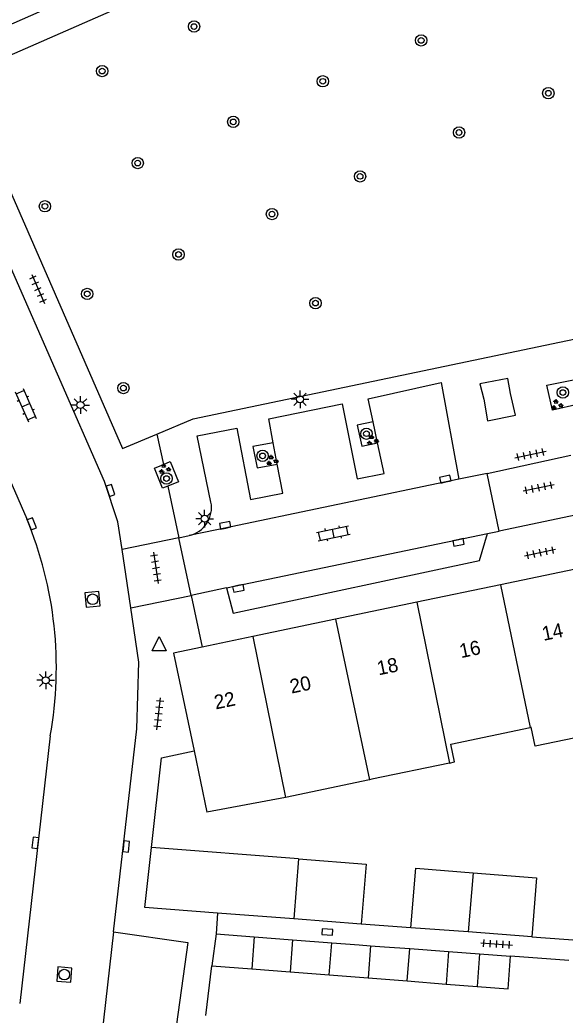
# Model space of a CAD drawing. Extents: x 132994 to 136000, y 393499 to 395512.
# Drawn here: x 134759.1 to 134797.5, y 394612 to 394682.2 of the extents above; entities that cross this region are included whole.
import ezdxf

# ---------------------------------------------------------------- set-up
doc = ezdxf.new("R2010")
doc.units = 0
for name, color, linetype in [('gg-afsc-erfafscheiding', 7, 'Continuous'), ('gg-afsc-muur', 7, 'Continuous'), ('gg-anno-huisnummerreeks BGT', 7, 'Continuous'), ('gg-bbg-bijgebouw', 7, 'Continuous'), ('gg-bbg-gedigitaliseerde bebouwing', 7, 'Continuous'), ('gg-bbg-gedigitaliseerde bijgebouw', 7, 'Continuous'), ('gg-bbg-hoofdgebouw', 7, 'Continuous'), ('gg-bbg-lage trafo', 7, 'Continuous'), ('gg-bbg-tussenscheiding', 7, 'Continuous'), ('gg-knt-verharding', 7, 'Continuous'), ('gg-knt-verharding nz', 7, 'Continuous'), ('gt-grn-weggrens', 7, 'Continuous'), ('gt-symb-boom', 7, 'Continuous'), ('gt-symb-groenvak', 7, 'Continuous'), ('gt-symb-klinker verharding', 7, 'Continuous'), ('gt-symb-kolk', 7, 'Continuous'), ('gt-symb-lichtmast', 7, 'Continuous'), ('gt-symb-rioolschacht', 7, 'Continuous'), ('gt-symb-tegel verharding', 7, 'Continuous'), ('gt-symb-waterafsluiter', 7, 'Continuous')]:
    doc.layers.add(name, color=color, linetype=linetype)

# ---------------------------------------------------------------- blocks, each defined once
blk = doc.blocks.new('gt0-BOOM')
at = {"layer": 'gt-symb-boom'}
for radius in [0.4, 0.2]:
    blk.add_circle((0, 0), radius, dxfattribs=at)
blk = doc.blocks.new('gt0-GRVAK')
at = {"layer": 'gt-symb-groenvak'}
for p, q in [((-0.11, 0.189), (-0.228, 0.24)), ((-0.182, 0.153), (0.088, 0.153)), ((-0.091, 0.211), (-0.156, 0.322)), ((-0.047, 0.214), (-0.047, 0.393)), ((-0.004, 0.211), (0.061, 0.322)), ((0.015, 0.189), (0.133, 0.24)), ((0.262, -0.052), (0.197, 0.059)), ((0.305, -0.049), (0.305, 0.13)), ((0.349, -0.052), (0.414, 0.059)), ((-0.245, -0.228), (-0.363, -0.177)), ((-0.318, -0.264), (-0.047, -0.264)), ((-0.226, -0.206), (-0.291, -0.095)), ((-0.183, -0.203), (-0.183, -0.024)), ((-0.139, -0.206), (-0.074, -0.095)), ((-0.12, -0.228), (-0.002, -0.177)), ((0.243, -0.074), (0.125, -0.023)), ((0.17, -0.11), (0.441, -0.11)), ((0.368, -0.074), (0.486, -0.023))]:
    blk.add_line(p, q, dxfattribs=at)
blk = doc.blocks.new('gt0-LMAST')
at = {"layer": 'gt-symb-lichtmast'}
for p, q in [((-0.182, 0.173), (-0.447, 0.438)), ((-0.005, 0.246), (-0.005, 0.621)), ((0.172, 0.173), (0.437, 0.438)), ((-0.255, -0.004), (-0.63, -0.004)), ((-0.182, -0.181), (-0.447, -0.446)), ((-0.005, -0.254), (-0.005, -0.629)), ((0.437, -0.446), (0.172, -0.181)), ((0.245, -0.004), (0.62, -0.004))]:
    blk.add_line(p, q, dxfattribs=at)
blk.add_circle((-0.005, -0.004), 0.25, dxfattribs=at)
blk = doc.blocks.new('gt0-TEG1')
at = {"layer": 'gt-symb-tegel verharding'}
for p, q in [((-1.125, 0), (1.125, 0)), ((-0.9, -0.25), (-0.9, 0.25)), ((-0.45, -0.25), (-0.45, 0.25)), ((0, -0.25), (0, 0.25)), ((0.45, -0.25), (0.45, 0.25)), ((0.9, -0.25), (0.9, 0.25))]:
    blk.add_line(p, q, dxfattribs=at)
blk = doc.blocks.new('gt0-KOLK')
at = {"layer": 'gt-symb-kolk'}
blk.add_lwpolyline([(0, 0), (0.375, 0), (0.375, 0.4), (-0.375, 0.4), (-0.375, 0), (0, 0)], dxfattribs=at)
blk = doc.blocks.new('gt0-KL1')
at = {"layer": 'gt-symb-klinker verharding'}
for p, q in [((-1.15, 0.3), (1.15, 0.3)), ((-1, -0.3), (-1, 0.3)), ((-0.5, 0.3), (-0.5, 0.45)), ((0, -0.3), (0, 0.3)), ((0.5, 0.3), (0.5, 0.45)), ((1, -0.3), (1, 0.3)), ((-1.15, -0.3), (1.15, -0.3)), ((-0.5, -0.45), (-0.5, -0.3)), ((0.5, -0.45), (0.5, -0.3))]:
    blk.add_line(p, q, dxfattribs=at)
blk = doc.blocks.new('gt0-WAFSL')
at = {"layer": 'gt-symb-waterafsluiter'}
for p, q in [((-0.5, -0.333), (0, 0.667)), ((0, 0.667), (0.5, -0.333)), ((0.5, -0.333), (-0.5, -0.333))]:
    blk.add_line(p, q, dxfattribs=at)
blk = doc.blocks.new('gt0-RS')
at = {"layer": 'gt-symb-rioolschacht'}
blk.add_lwpolyline([(-0.5, -0.5), (0.5, -0.5), (0.5, 0.5), (-0.5, 0.5)], close=True, dxfattribs=at)
blk.add_circle((0, 0), 0.375, dxfattribs=at)

msp = doc.modelspace()

# ---------------------------------------------------------------- linework, layer by layer
at = {"layer": 'gg-afsc-erfafscheiding'}
msp.add_line((134797.802, 394615.864), (134793.713, 394616.168), dxfattribs=at)
msp.add_lwpolyline([(134795.21, 394617.543), (134804.222, 394616.875), (134815.89, 394619.28)], dxfattribs=at)
at = {"layer": 'gg-afsc-muur'}
msp.add_line((134786.688, 394618.184), (134783.192, 394618.443), dxfattribs=at)
msp.add_lwpolyline([(134768.4, 394623.836), (134769.116, 394630.15), (134771.406, 394630.64)], dxfattribs=at)
at = {"layer": 'gg-bbg-bijgebouw'}
for p, q in [((134778.427, 394618.807), (134773.071, 394619.216)), ((134783.192, 394618.443), (134778.427, 394618.807)), ((134772.96, 394617.76), (134772.67, 394615.5)), ((134772.96, 394617.76), (134775.652, 394617.549)), ((134775.652, 394617.549), (134778.344, 394617.337)), ((134790.726, 394617.88), (134786.688, 394618.184)), ((134795.21, 394617.543), (134790.726, 394617.88)), ((134778.344, 394617.337), (134781.104, 394617.12)), ((134781.104, 394617.12), (134783.034, 394616.969)), ((134783.034, 394616.969), (134783.841, 394616.911)), ((134783.841, 394616.911), (134784.835, 394616.839)), ((134784.835, 394616.839), (134786.602, 394616.706)), ((134786.602, 394616.706), (134789.34, 394616.499)), ((134789.34, 394616.499), (134791.527, 394616.334)), ((134791.527, 394616.334), (134793.713, 394616.168))]:
    msp.add_line(p, q, dxfattribs=at)
msp.add_lwpolyline([(134773.071, 394619.216), (134767.929, 394619.609), (134768.4, 394623.836)], dxfattribs=at)
at = {"layer": 'gg-bbg-gedigitaliseerde bebouwing'}
for p, q in [((134789.413, 394629.792), (134783.932, 394628.645)), ((134783.766, 394628.61), (134777.845, 394627.372)), ((134783.932, 394628.645), (134783.766, 394628.61)), ((134777.845, 394627.372), (134772.303, 394626.333))]:
    msp.add_line(p, q, dxfattribs=at)
for points in [[(134800.844, 394633.433), (134801.112, 394632.154), (134795.445, 394630.968), (134795.165, 394632.309), (134795.095, 394632.294)], [(134789.413, 394629.792), (134789.767, 394629.866), (134789.504, 394631.125), (134795.095, 394632.294)]]:
    msp.add_lwpolyline(points, dxfattribs=at)
at = {"layer": 'gg-bbg-gedigitaliseerde bijgebouw'}
for p, q in [((134778.767, 394623.038), (134768.4, 394623.836)), ((134772.67, 394615.5), (134775.475, 394615.281)), ((134775.475, 394615.281), (134778.178, 394615.07)), ((134778.178, 394615.07), (134780.927, 394614.856)), ((134780.927, 394614.856), (134783.675, 394614.641)), ((134783.675, 394614.641), (134786.424, 394614.426)), ((134786.424, 394614.426), (134789.172, 394614.211)), ((134789.172, 394614.211), (134791.347, 394614.041))]:
    msp.add_line(p, q, dxfattribs=at)
for points in [[(134778.767, 394623.038), (134783.532, 394622.653), (134783.192, 394618.443)], [(134786.688, 394618.184), (134787.026, 394622.372), (134791.061, 394622.047)], [(134791.061, 394622.047), (134795.543, 394621.687), (134795.21, 394617.543)], [(134791.347, 394614.041), (134793.534, 394613.87), (134793.713, 394616.168)]]:
    msp.add_lwpolyline(points, dxfattribs=at)
at = {"layer": 'gg-bbg-hoofdgebouw'}
for p, q in [((134798.724, 394643.558), (134792.99, 394642.358)), ((134792.99, 394642.358), (134787.093, 394641.123)), ((134787.093, 394641.123), (134781.381, 394639.928)), ((134781.381, 394639.928), (134775.553, 394638.708)), ((134775.553, 394638.708), (134771.973, 394637.959)), ((134771.973, 394637.959), (134769.97, 394637.54)), ((134769.97, 394637.54), (134771.406, 394630.64)), ((134771.406, 394630.64), (134772.303, 394626.333))]:
    msp.add_line(p, q, dxfattribs=at)
at = {"layer": 'gg-bbg-lage trafo'}
msp.add_lwpolyline([(134791.551, 394656.51), (134791.814, 394655.427), (134792.09, 394653.906), (134794.06, 394654.317), (134793.699, 394655.842), (134793.519, 394656.907), (134791.551, 394656.51)], dxfattribs=at)
at = {"layer": 'gg-bbg-tussenscheiding'}
for p, q in [((134792.99, 394642.358), (134795.095, 394632.294)), ((134787.093, 394641.123), (134789.413, 394629.792)), ((134781.381, 394639.928), (134783.766, 394628.61)), ((134775.553, 394638.708), (134777.845, 394627.372)), ((134778.767, 394623.038), (134778.427, 394618.807)), ((134791.061, 394622.047), (134790.726, 394617.88)), ((134775.652, 394617.549), (134775.475, 394615.281)), ((134778.344, 394617.337), (134778.178, 394615.07)), ((134780.927, 394614.856), (134781.104, 394617.12)), ((134783.841, 394616.911), (134783.675, 394614.641)), ((134786.424, 394614.426), (134786.602, 394616.706)), ((134789.34, 394616.499), (134789.172, 394614.211)), ((134791.527, 394616.334), (134791.347, 394614.041))]:
    msp.add_line(p, q, dxfattribs=at)
at = {"layer": 'gg-knt-verharding'}
for p, q in [((134754.543, 394680.125), (134761.08, 394682.999)), ((134752.926, 394662.342), (134759.621, 394646.997)), ((134784.336, 394652.358), (134784.025, 394653.844)), ((134777.275, 394650.862), (134776.987, 394652.371)), ((134792.06, 394650.21), (134790.068, 394649.794)), ((134792.9, 394646.14), (134792.06, 394650.21)), ((134770.34, 394645.67), (134771.055, 394645.819)), ((134771.2, 394641.61), (134770.34, 394645.67)), ((134792.073, 394645.968), (134792.9, 394646.14)), ((134766.948, 394640.721), (134766.334, 394644.833)), ((134773.701, 394642.133), (134771.2, 394641.61)), ((134761.28, 394631.7), (134759.135, 394612.833)), ((134772.23, 394612), (134772.67, 394615.5))]:
    msp.add_line(p, q, dxfattribs=at)
for points in [[(134820.71, 394702.14), (134818.9, 394706.18), (134754.94, 394678.14)], [(134754.94, 394678.14), (134766.37, 394651.97), (134768.791, 394652.981)], [(134766.334, 394644.833), (134766.04, 394646.8), (134765.1, 394649.63), (134758.469, 394664.762)], [(134768.791, 394652.981), (134771.35, 394654.05), (134805.8, 394661.26), (134806.934, 394655.825), (134807.463, 394655.935)], [(134784.025, 394653.844), (134783.686, 394655.465), (134788.812, 394656.615), (134790.068, 394649.794)], [(134798.131, 394656.808), (134798.509, 394655.078), (134796.65, 394654.669), (134796.261, 394656.437), (134798.131, 394656.808)], [(134776.987, 394652.371), (134776.665, 394654.061), (134781.843, 394655.112), (134782.897, 394649.833), (134784.79, 394650.188), (134784.336, 394652.358)], [(134772.6, 394648.185), (134771.63, 394652.862), (134774.43, 394653.396), (134775.376, 394648.364), (134777.668, 394648.801), (134777.275, 394650.862)], [(134784.025, 394653.844), (134782.908, 394653.61), (134783.22, 394652.124), (134784.336, 394652.358)], [(134776.987, 394652.371), (134775.547, 394652.096), (134775.843, 394650.589), (134777.275, 394650.862)], [(134769.568, 394649.316), (134769.194, 394649.163), (134768.612, 394650.572), (134769.245, 394650.836)], [(134769.245, 394650.836), (134769.721, 394651.035), (134770.311, 394649.619), (134769.568, 394649.316)], [(134773.701, 394642.133), (134774.153, 394640.364), (134791.526, 394644.07), (134792.073, 394645.968)], [(134765.743, 394617.889), (134767.37, 394632.21), (134767.52, 394636.89), (134766.948, 394640.721)], [(134765.743, 394617.889), (134770.965, 394617.131), (134769.928, 394609.688), (134764.878, 394610.268)]]:
    msp.add_lwpolyline(points, dxfattribs=at)
for centre, radius, start, end in [((134770.616, 394647.793), 2.022, 282.53913, 11.17172), ((134734.398, 394636.523), 27.311, 349.82841, 22.55096)]:
    msp.add_arc(centre, radius, start, end, dxfattribs=at)
at = {"layer": 'gg-knt-verharding nz'}
for p, q in [((134790.068, 394649.794), (134773.006, 394646.227)), ((134773.006, 394646.227), (134771.055, 394645.819)), ((134773.701, 394642.133), (134792.073, 394645.968)), ((134765.743, 394617.889), (134764.878, 394610.268))]:
    msp.add_line(p, q, dxfattribs=at)
at = {"layer": 'gt-grn-weggrens'}
for p, q in [((134768.791, 394652.981), (134769.245, 394650.836)), ((134792.06, 394650.21), (134797.95, 394651.48)), ((134769.568, 394649.316), (134770.34, 394645.67)), ((134798.82, 394647.38), (134792.9, 394646.14)), ((134770.34, 394645.67), (134766.334, 394644.833)), ((134766.948, 394640.721), (134771.2, 394641.61)), ((134771.2, 394641.61), (134771.973, 394637.959)), ((134773.071, 394619.216), (134772.96, 394617.76))]:
    msp.add_line(p, q, dxfattribs=at)

# ---------------------------------------------------------------- block references
at = {"layer": 'gt-symb-boom'}
for p in [(134771.406, 394681.707), (134787.408, 394680.727), (134764.935, 394678.566), (134780.477, 394677.843), (134796.368, 394677.006), (134774.169, 394674.985), (134790.076, 394674.236), (134767.438, 394672.081), (134783.104, 394671.145), (134760.902, 394669.032), (134776.9, 394668.484), (134770.315, 394665.637), (134763.882, 394662.856), (134779.963, 394662.208), (134766.43, 394656.219), (134797.392, 394655.908), (134783.553, 394653.005), (134776.235, 394651.442), (134769.468, 394649.845)]:
    msp.add_blockref('gt0-BOOM', p, dxfattribs=at)
at = {"layer": 'gt-symb-groenvak'}
for p in [(134796.956, 394655.038), (134783.961, 394652.535), (134776.887, 394651.113), (134769.317, 394650.521)]:
    msp.add_blockref('gt0-GRVAK', p, dxfattribs=at)
at = {"layer": 'gt-symb-klinker verharding'}
for p, rotation in [((134759.549, 394655.02), -66.41000982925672), ((134781.223, 394645.976), 11.71452521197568)]:
    msp.add_blockref('gt0-KL1', p, dxfattribs=dict(at, rotation=rotation))
at = {"layer": 'gt-symb-kolk'}
for p, rotation in [((134789.153, 394649.605), 12.006708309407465), ((134765.327, 394648.94), -71.58316555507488), ((134759.79, 394646.577), -68.59226005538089), ((134773.638, 394646.356), 11.71452521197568), ((134789.998, 394645.535), -168.22937398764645), ((134774.493, 394642.298), -168.22937399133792), ((134760.418, 394624.144), 83.39396584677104), ((134766.427, 394623.922), -96.48566035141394), ((134780.803, 394618.083), 176.33074590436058)]:
    msp.add_blockref('gt0-KOLK', p, dxfattribs=dict(at, rotation=rotation))
at = {"layer": 'gt-symb-lichtmast'}
for p in [(134763.412, 394655.031), (134778.879, 394655.434), (134772.158, 394647.018), (134760.967, 394635.626)]:
    msp.add_blockref('gt0-LMAST', p, dxfattribs=at)
at = {"layer": 'gt-symb-rioolschacht'}
for p, rotation in [((134764.259, 394641.331), -84.6655599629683), ((134762.267, 394614.877), -94.30201112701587)]:
    msp.add_blockref('gt0-RS', p, dxfattribs=dict(at, rotation=rotation))
at = {"layer": 'gt-symb-tegel verharding'}
for p, rotation in [((134760.419, 394663.202), -66.41000982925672), ((134795.11, 394651.535), 11.714525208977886), ((134795.687, 394649.194), 11.71452521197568), ((134795.778, 394644.61), -168.17329607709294), ((134768.721, 394643.55), -81.489065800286), ((134768.919, 394633.258), 83.57125224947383), ((134792.725, 394617.033), -3.84074707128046)]:
    msp.add_blockref('gt0-TEG1', p, dxfattribs=dict(at, rotation=rotation))
at = {"layer": 'gt-symb-waterafsluiter'}
msp.add_blockref('gt0-WAFSL', (134768.946, 394638.04), dxfattribs=at)

# ---------------------------------------------------------------- texts
at = {"layer": 'gg-anno-huisnummerreeks BGT'}
for s, p in [('14', (134796.03, 394638.398)), ('16', (134790.215, 394637.18)), ('18', (134784.41, 394635.965)), ('20', (134778.269, 394634.68)), ('22', (134772.934, 394633.563))]:
    msp.add_text(s, height=1, rotation=11.8, dxfattribs=at).set_placement(p)

doc.saveas('drawing.dxf')
